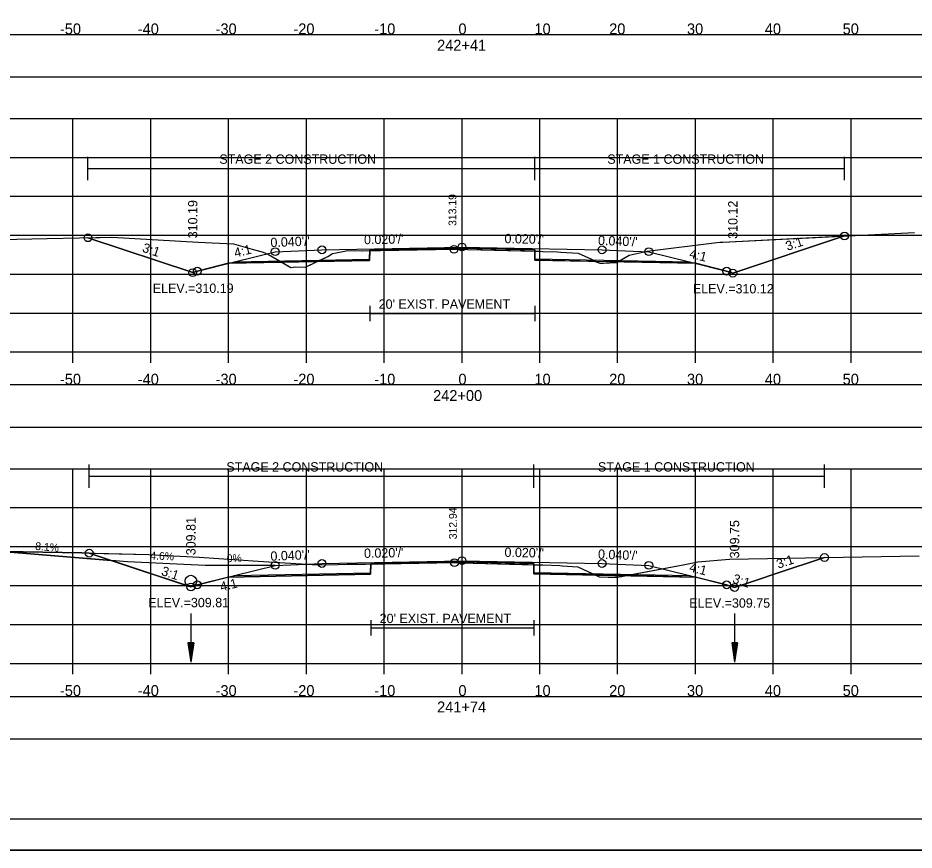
# Model space of a CAD drawing. Extents: x 1376273 to 1384221, y 378927 to 384592.
# Drawn here: x 1380500.8 to 1380615.9, y 380111.8 to 380218.7 of the extents above; entities that cross this region are included whole.
import ezdxf

# ---------------------------------------------------------------- set-up
doc = ezdxf.new("R2010")
doc.units = 0
for name, color, linetype in [('R_Alt Surface', 7, 'Continuous'), ('R_Axis', 7, 'Continuous'), ('R_Axis Annot', 7, 'Continuous'), ('R_Border', 7, 'Continuous'), ('R_Border Notes', 7, 'Continuous'), ('R_Contours', 7, 'Continuous'), ('R_Dimension', 7, 'Continuous'), ('R_Drive', 7, 'Continuous'), ('R_Exist Surface', 7, 'Continuous'), ('R_Fin Surface', 7, 'Continuous'), ('R_Grid', 7, 'Continuous'), ('R_No Plot', 7, 'Continuous'), ('R_Water', 7, 'Continuous'), ('R_Xsect Elev', 7, 'Continuous'), ('R_Xsect Slope', 7, 'Continuous'), ('T_Detection Zones', 7, 'Continuous'), ('T_Notes', 7, 'Continuous')]:
    doc.layers.add(name, color=color, linetype=linetype)

msp = doc.modelspace()

# ---------------------------------------------------------------- linework, layer by layer
at = {"layer": 'R_Alt Surface'}
for points in [[(1380528.56, 380187.39), (1380545.97, 380187.73), (1380545.98, 380188.9), (1380557.84, 380189.14), (1380567.19, 380188.95), (1380567.2, 380187.78), (1380587.11, 380187.39)], [(1380545.98, 380181.76), (1380545.98, 380179.76)], [(1380567.19, 380181.76), (1380567.19, 380179.76)], [(1380545.98, 380180.76), (1380567.19, 380180.76)], [(1380528.56, 380147.09), (1380546.1, 380147.44), (1380546.11, 380148.61), (1380557.84, 380148.84), (1380567.05, 380148.66), (1380567.06, 380147.49), (1380587.11, 380147.09)], [(1380546.11, 380141.38), (1380546.11, 380139.38)], [(1380567.05, 380141.38), (1380567.05, 380139.38)], [(1380546.11, 380140.38), (1380567.05, 380140.38)]]:
    msp.add_lwpolyline(points, dxfattribs=at)
at = {"layer": 'R_Axis'}
for p, q in [((1380407.84, 380175.82), (1380707.84, 380175.82)), ((1380507.84, 380174.42), (1380507.84, 380175.82)), ((1380517.84, 380174.42), (1380517.84, 380175.82)), ((1380527.84, 380174.42), (1380527.84, 380175.82)), ((1380537.84, 380174.42), (1380537.84, 380175.82)), ((1380547.84, 380174.42), (1380547.84, 380175.82)), ((1380557.84, 380174.42), (1380557.84, 380175.82)), ((1380567.84, 380174.42), (1380567.84, 380175.82)), ((1380577.84, 380174.42), (1380577.84, 380175.82)), ((1380587.84, 380174.42), (1380587.84, 380175.82)), ((1380597.84, 380174.42), (1380597.84, 380175.82)), ((1380607.84, 380174.42), (1380607.84, 380175.82)), ((1380407.84, 380135.82), (1380707.84, 380135.82)), ((1380507.84, 380134.42), (1380507.84, 380135.82)), ((1380517.84, 380134.42), (1380517.84, 380135.82)), ((1380527.84, 380134.42), (1380527.84, 380135.82)), ((1380537.84, 380134.42), (1380537.84, 380135.82)), ((1380547.84, 380134.42), (1380547.84, 380135.82)), ((1380557.84, 380134.42), (1380557.84, 380135.82)), ((1380567.84, 380134.42), (1380567.84, 380135.82)), ((1380577.84, 380134.42), (1380577.84, 380135.82)), ((1380587.84, 380134.42), (1380587.84, 380135.82)), ((1380597.84, 380134.42), (1380597.84, 380135.82)), ((1380607.84, 380134.42), (1380607.84, 380135.82))]:
    msp.add_line(p, q, dxfattribs=at)
at = {"layer": 'R_Axis Annot'}
for points in [[(1380406.97, 380211.15), (1380708.66, 380211.15), (1380708.66, 380216.57), (1380406.97, 380216.57)], [(1380406.97, 380166.17), (1380708.66, 380166.17), (1380708.66, 380171.58), (1380406.97, 380171.58)], [(1380406.97, 380126.11), (1380708.66, 380126.11), (1380708.66, 380131.52), (1380406.97, 380131.52)]]:
    msp.add_lwpolyline(points, close=True, dxfattribs=at)
at = {"layer": 'R_Border'}
msp.add_line((1380716.02, 380115.82), (1380399.84, 380115.82), dxfattribs=at)
at = {"layer": 'R_Contours'}
for points in [[(1380577.85, 380187.4), (1380579.32, 380188.26), (1380581.64, 380188.75), (1380590.6, 380189.88), (1380590.95, 380189.93), (1380591.07, 380189.94), (1380591.12, 380189.94), (1380591.35, 380189.94), (1380606.99, 380190.72), (1380592.64, 380185.94), (1380591.84, 380186.2), (1380587.84, 380187.21)], [(1380567.19, 380188.77), (1380567.72, 380188.75), (1380568.19, 380188.74), (1380568.27, 380188.74), (1380570.13, 380188.67), (1380570.55, 380188.64), (1380572.76, 380188.5), (1380574.46, 380187.72), (1380575.01, 380187.46), (1380567.2, 380187.62)], [(1380575.01, 380187.46), (1380575.56, 380187.21), (1380576.02, 380187.21), (1380577.71, 380187.33), (1380577.85, 380187.4)], [(1380578.92, 380147.09), (1380586.49, 380148.5), (1380588.13, 380148.85), (1380592.22, 380149.19), (1380604.42, 380149.42), (1380598.19, 380147.35), (1380595.79, 380146.55), (1380592.86, 380145.57), (1380591.84, 380145.91), (1380587.84, 380146.91)], [(1380567.05, 380148.49), (1380568.05, 380148.47), (1380568.23, 380148.46), (1380570.43, 380148.38), (1380570.69, 380148.36), (1380572.71, 380148.2), (1380574.01, 380147.61), (1380574.98, 380147.17), (1380567.06, 380147.33)], [(1380574.98, 380147.17), (1380575.47, 380146.95), (1380576.62, 380146.89), (1380577.85, 380146.89), (1380578.92, 380147.09)]]:
    msp.add_lwpolyline(points, close=True, dxfattribs=at)
at = {"layer": 'R_Dimension'}
for p, q in [((1380509.78, 380197.89), (1380509.78, 380200.89)), ((1380567.19, 380197.89), (1380567.19, 380200.89)), ((1380606.99, 380197.89), (1380606.99, 380200.89)), ((1380509.78, 380199.39), (1380606.99, 380199.39)), ((1380509.94, 380158.36), (1380509.94, 380161.36)), ((1380567.05, 380158.36), (1380567.05, 380161.36)), ((1380604.42, 380158.36), (1380604.42, 380161.36)), ((1380509.94, 380159.86), (1380604.42, 380159.86))]:
    msp.add_line(p, q, dxfattribs=at)
at = {"layer": 'R_Drive'}
for p, q in [((1380514.85, 380148.87), (1380498.74, 380150.18)), ((1380524.84, 380148.41), (1380514.85, 380148.87)), ((1380533.84, 380148.41), (1380524.84, 380148.41))]:
    msp.add_line(p, q, dxfattribs=at)
msp.add_circle((1380523, 380146.38), 0.75, dxfattribs=at)
at = {"layer": 'R_Exist Surface'}
for points in [[(1380498.65, 380190.26), (1380504.53, 380190.39), (1380512.86, 380190.55), (1380523.94, 380189.91), (1380528.46, 380189.72), (1380530.88, 380189.04), (1380532.28, 380188.64), (1380532.97, 380188.34), (1380535.83, 380186.69), (1380536.44, 380186.74), (1380537.72, 380186.73), (1380540.59, 380188.07), (1380541.19, 380188.46), (1380541.65, 380188.55), (1380543.15, 380188.84), (1380544.97, 380188.83), (1380544.98, 380188.83), (1380545.01, 380188.83), (1380556.81, 380189.01), (1380567.72, 380188.75), (1380568.19, 380188.74), (1380568.27, 380188.74), (1380570.13, 380188.67), (1380570.55, 380188.64), (1380572.76, 380188.5), (1380574.46, 380187.72), (1380575.56, 380187.21), (1380576.02, 380187.21), (1380577.71, 380187.33), (1380579.32, 380188.26), (1380581.64, 380188.75), (1380590.6, 380189.88), (1380590.95, 380189.93), (1380591.07, 380189.94), (1380591.12, 380189.94), (1380591.35, 380189.94), (1380615.97, 380191.17)], [(1380498.94, 380150.18), (1380508.98, 380150.01), (1380517.6, 380149.8), (1380524.06, 380149.44), (1380531.65, 380148.96), (1380538.59, 380148.51), (1380540.22, 380148.47), (1380541.92, 380148.51), (1380543.08, 380148.55), (1380545.05, 380148.57), (1380545.11, 380148.57), (1380545.44, 380148.57), (1380556.87, 380148.76), (1380557.75, 380148.73), (1380568.05, 380148.47), (1380568.23, 380148.46), (1380570.43, 380148.38), (1380570.69, 380148.36), (1380572.71, 380148.2), (1380574.01, 380147.61), (1380575.47, 380146.95), (1380576.62, 380146.89), (1380577.85, 380146.89), (1380586.49, 380148.5), (1380588.13, 380148.85), (1380592.22, 380149.19), (1380616.57, 380149.65)]]:
    msp.add_lwpolyline(points, dxfattribs=at)
at = {"layer": 'R_Fin Surface'}
for points in [[(1380509.78, 380190.49), (1380509.78, 380190.49), (1380523.24, 380186.01), (1380523.84, 380186.2), (1380528.59, 380187.39), (1380533.84, 380188.7), (1380539.84, 380188.94), (1380557.84, 380189.3), (1380575.84, 380188.94), (1380581.84, 380188.7), (1380587.08, 380187.39), (1380591.84, 380186.2), (1380592.64, 380185.94), (1380606.99, 380190.72)], [(1380509.94, 380149.98), (1380523, 380145.63), (1380523.84, 380145.91), (1380528.59, 380147.1), (1380533.84, 380148.41), (1380539.84, 380148.65), (1380557.84, 380149.01), (1380575.84, 380148.65), (1380581.84, 380148.41), (1380587.08, 380147.1), (1380591.84, 380145.91), (1380592.86, 380145.57), (1380595.79, 380146.55), (1380598.19, 380147.35), (1380604.42, 380149.42)]]:
    msp.add_lwpolyline(points, dxfattribs=at)
at = {"layer": 'R_Grid'}
for p, q in [((1380407.84, 380205.82), (1380707.84, 380205.82)), ((1380507.84, 380175.82), (1380507.84, 380205.82)), ((1380517.84, 380175.82), (1380517.84, 380205.82)), ((1380527.84, 380175.82), (1380527.84, 380205.82)), ((1380537.84, 380175.82), (1380537.84, 380205.82)), ((1380547.84, 380175.82), (1380547.84, 380205.82)), ((1380557.84, 380175.82), (1380557.84, 380205.82)), ((1380567.84, 380175.82), (1380567.84, 380205.82)), ((1380577.84, 380175.82), (1380577.84, 380205.82)), ((1380587.84, 380175.82), (1380587.84, 380205.82)), ((1380597.84, 380175.82), (1380597.84, 380205.82)), ((1380607.84, 380175.82), (1380607.84, 380205.82)), ((1380407.84, 380200.82), (1380707.84, 380200.82)), ((1380407.84, 380195.82), (1380707.84, 380195.82)), ((1380407.84, 380190.82), (1380707.84, 380190.82)), ((1380407.84, 380185.82), (1380707.84, 380185.82)), ((1380407.84, 380180.82), (1380707.84, 380180.82)), ((1380407.84, 380175.82), (1380707.84, 380175.82)), ((1380407.84, 380160.82), (1380707.84, 380160.82)), ((1380507.84, 380135.82), (1380507.84, 380160.82)), ((1380517.84, 380135.82), (1380517.84, 380160.82)), ((1380527.84, 380135.82), (1380527.84, 380160.82)), ((1380537.84, 380135.82), (1380537.84, 380160.82)), ((1380547.84, 380135.82), (1380547.84, 380160.82)), ((1380557.84, 380135.82), (1380557.84, 380160.82)), ((1380567.84, 380135.82), (1380567.84, 380160.82)), ((1380577.84, 380135.82), (1380577.84, 380160.82)), ((1380587.84, 380135.82), (1380587.84, 380160.82)), ((1380597.84, 380135.82), (1380597.84, 380160.82)), ((1380607.84, 380135.82), (1380607.84, 380160.82)), ((1380407.84, 380155.82), (1380707.84, 380155.82)), ((1380407.84, 380150.82), (1380707.84, 380150.82)), ((1380407.84, 380145.82), (1380707.84, 380145.82)), ((1380407.84, 380140.82), (1380707.84, 380140.82)), ((1380407.84, 380135.82), (1380707.84, 380135.82))]:
    msp.add_line(p, q, dxfattribs=at)
at = {"layer": 'R_No Plot'}
msp.add_line((1380387.44, 380111.84), (1380720.77, 380111.84), dxfattribs=at)
for points in [[(1380387.43, 380325.17), (1380720.77, 380325.17), (1380720.77, 380111.84), (1380387.43, 380111.84)], [(1380633.76, 380321.28), (1380633.76, 380311.4), (1380669.49, 380311.4), (1380669.49, 380308.48), (1380692.69, 380308.48), (1380692.69, 380284.15), (1380716.02, 380284.15), (1380716.02, 380115.82), (1380399.84, 380115.82), (1380399.84, 380321.28)]]:
    msp.add_lwpolyline(points, close=True, dxfattribs=at)
for points in [[(1380527.84, 380187.21), (1380545.97, 380187.57), (1380545.98, 380188.9), (1380557.84, 380189.14), (1380567.19, 380188.95), (1380567.2, 380187.62), (1380587.84, 380187.21)], [(1380527.84, 380146.91), (1380546.1, 380147.28), (1380546.11, 380148.61), (1380557.84, 380148.84), (1380567.05, 380148.66), (1380567.06, 380147.33), (1380587.84, 380146.91)]]:
    msp.add_lwpolyline(points, dxfattribs=at)
for centre in [(1380509.78, 380190.49), (1380606.99, 380190.72), (1380539.84, 380188.94), (1380556.81, 380189.01), (1380557.84, 380189.3), (1380575.84, 380188.94), (1380533.84, 380188.7), (1380581.84, 380188.7), (1380523.24, 380186.01), (1380523.24, 380186.01), (1380523.84, 380186.2), (1380591.84, 380186.2), (1380592.64, 380185.94), (1380592.64, 380185.94), (1380509.94, 380149.98), (1380539.84, 380148.65), (1380556.87, 380148.76), (1380557.84, 380149.01), (1380575.84, 380148.65), (1380604.42, 380149.42), (1380533.84, 380148.41), (1380581.84, 380148.41), (1380523, 380145.63), (1380523, 380145.63), (1380523.84, 380145.91), (1380591.84, 380145.91), (1380592.86, 380145.57), (1380592.86, 380145.57)]:
    msp.add_circle(centre, 0.5, dxfattribs=at)
at = {"layer": 'R_Water'}
for p, q in [((1380523, 380142.22), (1380523, 380135.97)), ((1380592.87, 380142.22), (1380592.87, 380135.97)), ((1380522.62, 380138.47), (1380523, 380135.97)), ((1380523.37, 380138.47), (1380522.62, 380138.47)), ((1380522.69, 380138.47), (1380523, 380136.39)), ((1380522.75, 380138.47), (1380523, 380136.82)), ((1380522.81, 380138.47), (1380523, 380137.23)), ((1380522.88, 380138.47), (1380523, 380137.66)), ((1380522.94, 380138.47), (1380523, 380138.08)), ((1380523.37, 380138.47), (1380523, 380135.97)), ((1380523.12, 380138.47), (1380523, 380137.66)), ((1380523.25, 380138.47), (1380523, 380136.82)), ((1380523.31, 380138.47), (1380523, 380136.39)), ((1380523.19, 380138.47), (1380523, 380137.23)), ((1380523.06, 380138.47), (1380523, 380138.08)), ((1380592.5, 380138.47), (1380592.87, 380135.97)), ((1380593.25, 380138.47), (1380592.5, 380138.47)), ((1380592.56, 380138.47), (1380592.87, 380136.39)), ((1380592.62, 380138.47), (1380592.87, 380136.82)), ((1380592.69, 380138.47), (1380592.87, 380137.23)), ((1380592.75, 380138.47), (1380592.87, 380137.66)), ((1380592.81, 380138.47), (1380592.87, 380138.08)), ((1380593.25, 380138.47), (1380592.87, 380135.97)), ((1380592.99, 380138.47), (1380592.87, 380137.66)), ((1380593.12, 380138.47), (1380592.87, 380136.82)), ((1380593.19, 380138.47), (1380592.87, 380136.39)), ((1380593.06, 380138.47), (1380592.87, 380137.23)), ((1380592.93, 380138.47), (1380592.87, 380138.08))]:
    msp.add_line(p, q, dxfattribs=at)
at = {"layer": 'T_Detection Zones'}
for points in [[(1380509.78, 380190.49), (1380512.86, 380190.55), (1380523.94, 380189.91), (1380528.46, 380189.72), (1380530.88, 380189.04), (1380532.28, 380188.64), (1380532.97, 380188.34), (1380534.69, 380187.34), (1380527.84, 380187.21), (1380523.84, 380186.2), (1380523.24, 380186.01)], [(1380539.23, 380187.43), (1380540.59, 380188.07), (1380541.19, 380188.46), (1380541.65, 380188.55), (1380543.15, 380188.84), (1380544.97, 380188.83), (1380544.98, 380188.83), (1380545.01, 380188.83), (1380545.98, 380188.85), (1380545.97, 380187.57)], [(1380545.98, 380188.85), (1380556.81, 380189.01), (1380567.19, 380188.77), (1380567.19, 380188.95), (1380557.84, 380189.14), (1380545.98, 380188.9)], [(1380534.69, 380187.34), (1380535.83, 380186.69), (1380536.44, 380186.74), (1380537.72, 380186.73), (1380539.23, 380187.43)], [(1380509.94, 380149.98), (1380517.6, 380149.8), (1380524.06, 380149.44), (1380531.65, 380148.96), (1380538.59, 380148.51), (1380540.22, 380148.47), (1380541.92, 380148.51), (1380543.08, 380148.55), (1380545.05, 380148.57), (1380545.11, 380148.57), (1380545.44, 380148.57), (1380546.11, 380148.59), (1380546.1, 380147.28), (1380527.84, 380146.91), (1380523.84, 380145.91), (1380523, 380145.63)], [(1380546.11, 380148.59), (1380556.87, 380148.76), (1380557.75, 380148.73), (1380567.05, 380148.49), (1380567.05, 380148.66), (1380557.84, 380148.84), (1380546.11, 380148.61)]]:
    msp.add_lwpolyline(points, close=True, dxfattribs=at)
at = {"layer": 'T_Notes'}
for p, q in [((1380498.74, 380150.18), (1380512.78, 380149.04)), ((1380512.78, 380149.04), (1380509.94, 380149.98)), ((1380514.85, 380148.87), (1380512.78, 380149.04)), ((1380524.84, 380148.41), (1380514.85, 380148.87)), ((1380533.84, 380148.41), (1380524.84, 380148.41))]:
    msp.add_line(p, q, dxfattribs=at)
for points in [[(1380509.94, 380149.98), (1380508.98, 380150.01), (1380498.94, 380150.18), (1380498.74, 380150.18)], [(1380512.78, 380149.04), (1380522.55, 380145.78), (1380523, 380145.63), (1380523.45, 380145.78), (1380523.84, 380145.91)], [(1380523.84, 380145.91), (1380528.59, 380147.1), (1380533.84, 380148.41)]]:
    msp.add_lwpolyline(points, dxfattribs=at)

# ---------------------------------------------------------------- texts
at = {"layer": 'R_Alt Surface'}
for p in [(1380547.13, 380181.37), (1380547.26, 380140.99)]:
    msp.add_text("20' EXIST. PAVEMENT", height=1.2, dxfattribs=at).set_placement(p)
at = {"layer": 'R_Axis Annot'}
for s, p in [('-50', (1380506.18, 380216.62)), ('-40', (1380516.18, 380216.62)), ('-30', (1380526.18, 380216.62)), ('-20', (1380536.18, 380216.62)), ('-10', (1380546.57, 380216.62)), ('0', (1380557.38, 380216.62)), ('10', (1380567.15, 380216.62)), ('20', (1380576.75, 380216.62)), ('30', (1380586.75, 380216.62)), ('40', (1380596.75, 380216.62)), ('50', (1380606.75, 380216.62)), ('242+41', (1380554.64, 380214.52)), ('-50', (1380506.18, 380171.62)), ('-40', (1380516.18, 380171.62)), ('-30', (1380526.18, 380171.62)), ('-20', (1380536.18, 380171.62)), ('-10', (1380546.57, 380171.62)), ('0', (1380557.38, 380171.62)), ('10', (1380567.15, 380171.62)), ('20', (1380576.75, 380171.62)), ('30', (1380586.75, 380171.62)), ('40', (1380596.75, 380171.62)), ('50', (1380606.75, 380171.62)), ('242+00', (1380554.13, 380169.52)), ('-50', (1380506.18, 380131.62)), ('-40', (1380516.18, 380131.62)), ('-30', (1380526.18, 380131.62)), ('-20', (1380536.18, 380131.62)), ('-10', (1380546.57, 380131.62)), ('0', (1380557.38, 380131.62)), ('10', (1380567.15, 380131.62)), ('20', (1380576.75, 380131.62)), ('30', (1380586.75, 380131.62)), ('40', (1380596.75, 380131.62)), ('50', (1380606.75, 380131.62)), ('241+74', (1380554.64, 380129.52))]:
    msp.add_text(s, height=1.4, dxfattribs=at).set_placement(p)
at = {"layer": 'R_Border Notes'}
for s, p in [('ELEV.=310.19', (1380518.1, 380183.41)), ('ELEV.=310.12', (1380587.5, 380183.34)), ('ELEV.=309.81', (1380517.52, 380143.03)), ('ELEV.=309.75', (1380587.04, 380142.97))]:
    msp.add_text(s, height=1.2, dxfattribs=at).set_placement(p)
at = {"layer": 'R_Dimension'}
for s, p in [('STAGE 2 CONSTRUCTION', (1380526.66, 380199.99)), ('STAGE 1 CONSTRUCTION', (1380576.51, 380199.99)), ('STAGE 2 CONSTRUCTION', (1380527.56, 380160.46)), ('STAGE 1 CONSTRUCTION', (1380575.31, 380160.46))]:
    msp.add_text(s, height=1.2, dxfattribs=at).set_placement(p)
at = {"layer": 'R_Drive'}
for s, rotation, p in [('8.1%', 355.3448, (1380502.97, 380150.4)), ('4.6%', 357.366, (1380517.77, 380149.18))]:
    msp.add_text(s, height=1, rotation=rotation, dxfattribs=at).set_placement(p)
msp.add_text('0%', height=1, dxfattribs=at).set_placement((1380527.61, 380148.82))
at = {"layer": 'R_Xsect Elev'}
for s, height, p in [('310.19', 1.2, (1380523.84, 380190.42)), ('313.19', 1, (1380557.11, 380192.01)), ('310.12', 1.2, (1380593.24, 380190.35)), ('312.94', 1, (1380557.17, 380151.76)), ('309.81', 1.2, (1380523.6, 380149.71)), ('309.75', 1.2, (1380593.46, 380149.31))]:
    msp.add_text(s, height=height, rotation=90, dxfattribs=at).set_placement(p)
at = {"layer": 'R_Xsect Slope'}
for s, rotation, p in [("0.040'/'", 2.2906, (1380533.25, 380189.28)), ("0.020'/'", 1.1458, (1380545.26, 380189.65)), ("0.020'/'", 358.8542, (1380563.29, 380189.8)), ("0.040'/'", 357.7094, (1380575.3, 380189.57)), ('3:1', 18.4349, (1380599.66, 380188.8)), ('3:1', 341.5651, (1380516.67, 380188.72)), ('4:1', 14.0362, (1380528.72, 380187.94)), ('4:1', 345.9638, (1380586.96, 380187.94)), ("0.040'/'", 2.2906, (1380533.25, 380148.99)), ("0.020'/'", 1.1458, (1380545.26, 380149.36)), ("0.020'/'", 358.8542, (1380563.29, 380149.5)), ("0.040'/'", 357.7094, (1380575.3, 380149.27)), ('3:1', 18.4349, (1380598.48, 380147.97)), ('3:1', 341.5651, (1380519.11, 380147.19)), ('4:1', 345.9638, (1380586.96, 380147.65)), ('3:1', 341.5651, (1380592.51, 380146.21)), ('4:1', 14.0362, (1380526.92, 380145.05))]:
    msp.add_text(s, height=1.2, rotation=rotation, dxfattribs=at).set_placement(p)

doc.saveas('drawing.dxf')
